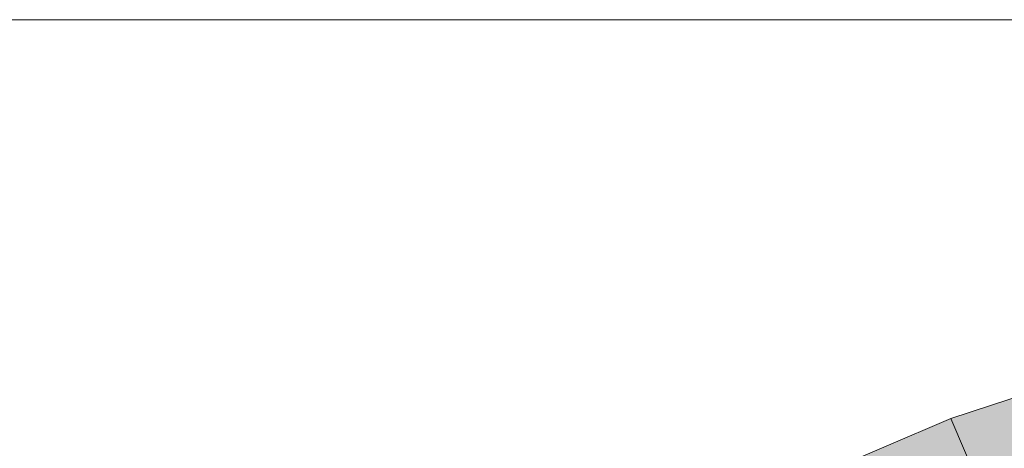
# Model space of a CAD drawing. Header units: metres. Extents: x -228 to 168, y -124 to 293.
# Tile 592 of 613: x -78 to 17, y 251 to 293. Entities that reach past the tile are written whole.
import ezdxf

# ---------------------------------------------------------------- set-up
doc = ezdxf.new("R2010")
doc.units = ezdxf.units.M
doc.header["$MEASUREMENT"] = 0
doc.layers.add('Gebäude.3 _ UMGEBUNG', color=7, linetype='Continuous')
doc.layers.add('Parzellen.3 _ UMGEBUNG', color=7, linetype='Continuous')

msp = doc.modelspace()

# ---------------------------------------------------------------- hatches: boundary and pattern name
at = {"layer": 'Gebäude.3 _ UMGEBUNG', "linetype": 'Continuous', "lineweight": 18, "true_color": 0x3f3f3f}
msp.add_hatch(color=250, dxfattribs=at).paths.add_polyline_path([(-1.479, 248.036), (-1.479, 245.535), (10.418, 250.294), (15.547, 237.473), (15.547, 239.973), (10.418, 252.795)])
at = {"layer": 'Parzellen.3 _ UMGEBUNG', "linetype": 'Continuous', "lineweight": 18, "true_color": 0xfafafa}
for points in [[(30.663, 217.831), (45.164, 229.919), (34.521, 261.806), (11.719, 254.348), (23.773, 226.095)], [(27.663, 215.773), (30.663, 217.831), (23.773, 226.095), (11.719, 254.348), (-7.569, 246.119), (16.862, 218.859)]]:
    msp.add_hatch(color=7, dxfattribs=at).paths.add_polyline_path(points)

# ---------------------------------------------------------------- linework, layer by layer
at = {"color": 9, "linetype": 'Continuous', "lineweight": 18, "flags": 128}
msp.add_lwpolyline([(168.133, -123.949), (-223.529, -123.949), (-223.529, 292.538), (168.133, 292.538)], close=True, dxfattribs=at)
at = {"layer": 'Parzellen.3 _ UMGEBUNG', "color": 253, "linetype": 'Continuous', "lineweight": 18, "true_color": 0x9f9f9f, "flags": 128}
for points in [[(30.663, 217.831), (45.164, 229.919), (34.521, 261.806), (11.719, 254.348), (23.773, 226.095)], [(27.663, 215.773), (16.862, 218.859), (-7.569, 246.119), (11.719, 254.348), (23.773, 226.095), (30.663, 217.831)]]:
    msp.add_lwpolyline(points, close=True, dxfattribs=at)

doc.saveas('drawing.dxf')
